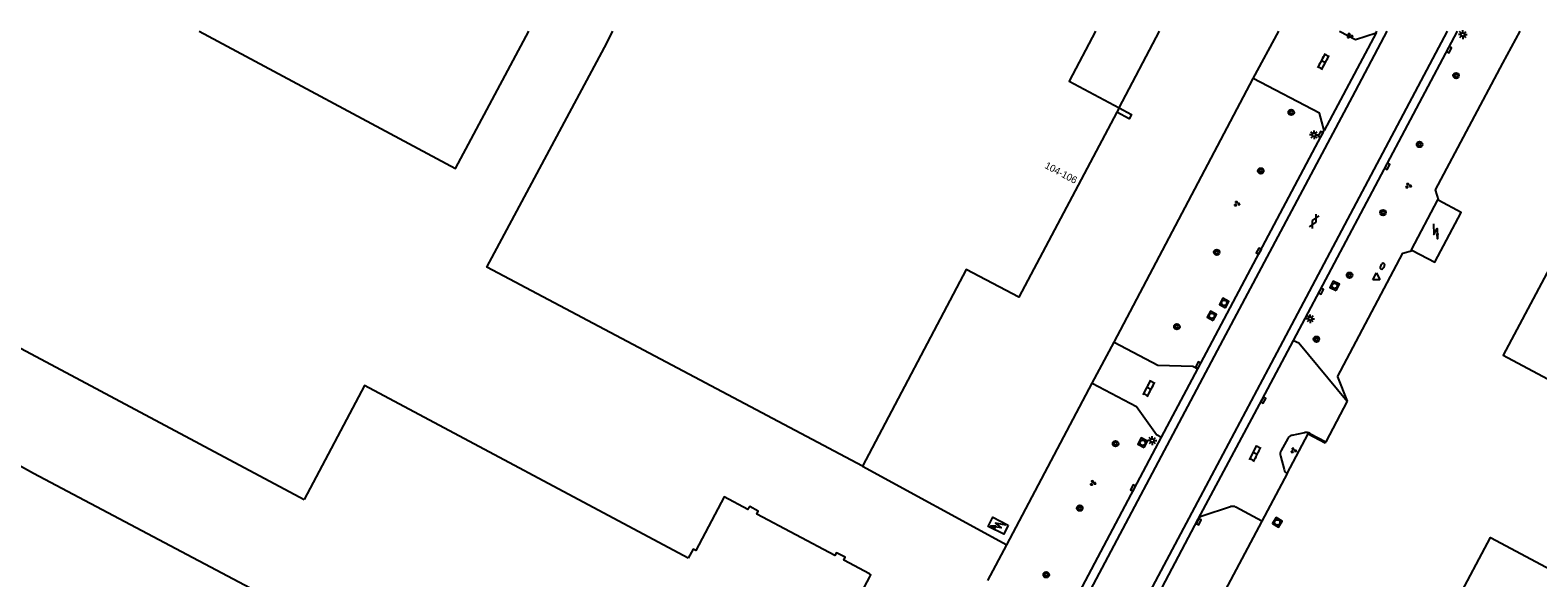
# Model space of a CAD drawing. Extents: x 135999 to 138000, y 396000 to 398501.
# Drawn here: x 136196.7 to 136409.4, y 398422.9 to 398500.2 of the extents above; entities that cross this region are included whole.
import ezdxf

# ---------------------------------------------------------------- set-up
doc = ezdxf.new("R2010")
doc.units = 0
for name, color, linetype in [('gg-afsc-hekwerk', 7, 'Continuous'), ('gg-afsc-muur', 7, 'Continuous'), ('gg-anno-huisnummerreeks BGT', 7, 'Continuous'), ('gg-bbg-bijgebouw', 7, 'Continuous'), ('gg-bbg-gedigitaliseerde bebouwing', 7, 'Continuous'), ('gg-bbg-hoofdgebouw', 7, 'Continuous'), ('gg-bbg-onder overbouw', 7, 'Continuous'), ('gg-bbg-pand overbouw', 7, 'Continuous'), ('gg-bbg-tussenscheiding', 7, 'Continuous'), ('gg-knt-verharding', 7, 'Continuous'), ('gg-knt-verharding nz', 7, 'Continuous'), ('gt-grn-vlakafsluiter', 7, 'Continuous'), ('gt-symb-boom', 7, 'Continuous'), ('gt-symb-brandkraan', 7, 'Continuous'), ('gt-symb-gesloten verharding', 7, 'Continuous'), ('gt-symb-groenvak', 7, 'Continuous'), ('gt-symb-klinker verharding', 7, 'Continuous'), ('gt-symb-kolk', 7, 'Continuous'), ('gt-symb-lichtmast', 7, 'Continuous'), ('gt-symb-rioolschacht', 7, 'Continuous'), ('gt-symb-trafo symbool', 7, 'Continuous'), ('gt-symb-waterafsluiter', 7, 'Continuous')]:
    doc.layers.add(name, color=color, linetype=linetype)

# ---------------------------------------------------------------- blocks, each defined once
blk = doc.blocks.new('gt0-LMAST')
at = {"layer": 'gt-symb-lichtmast'}
for p, q in [((-0.18, 0.17), (-0.45, 0.44)), ((-0.01, 0.25), (-0.01, 0.62)), ((0.17, 0.17), (0.44, 0.44)), ((-0.26, 0), (-0.63, 0)), ((-0.18, -0.18), (-0.45, -0.45)), ((-0.01, -0.25), (-0.01, -0.63)), ((0.44, -0.45), (0.17, -0.18)), ((0.24, 0), (0.62, 0))]:
    blk.add_line(p, q, dxfattribs=at)
blk.add_circle((-0.01, 0), 0.25, dxfattribs=at)
blk = doc.blocks.new('gt0-KOLK')
at = {"layer": 'gt-symb-kolk'}
blk.add_lwpolyline([(0, 0), (0.38, 0), (0.38, 0.4), (-0.38, 0.4), (-0.38, 0), (0, 0)], dxfattribs=at)
blk = doc.blocks.new('gt0-KL1')
at = {"layer": 'gt-symb-klinker verharding'}
for p, q in [((-1.15, 0.3), (1.15, 0.3)), ((-1, -0.3), (-1, 0.3)), ((-0.5, 0.3), (-0.5, 0.45)), ((0, -0.3), (0, 0.3)), ((0.5, 0.3), (0.5, 0.45)), ((1, -0.3), (1, 0.3)), ((-1.15, -0.3), (1.15, -0.3)), ((-0.5, -0.45), (-0.5, -0.3)), ((0.5, -0.45), (0.5, -0.3))]:
    blk.add_line(p, q, dxfattribs=at)
blk = doc.blocks.new('gt0-GRVAK')
at = {"layer": 'gt-symb-groenvak'}
for p, q in [((-0.11, 0.19), (-0.23, 0.24)), ((-0.18, 0.15), (0.09, 0.15)), ((-0.09, 0.21), (-0.16, 0.32)), ((-0.05, 0.21), (-0.05, 0.39)), ((0, 0.21), (0.06, 0.32)), ((0.02, 0.19), (0.13, 0.24)), ((0.26, -0.05), (0.2, 0.06)), ((0.3, -0.05), (0.3, 0.13)), ((0.35, -0.05), (0.41, 0.06)), ((-0.24, -0.23), (-0.36, -0.18)), ((-0.32, -0.26), (-0.05, -0.26)), ((-0.23, -0.21), (-0.29, -0.1)), ((-0.18, -0.2), (-0.18, -0.02)), ((-0.14, -0.21), (-0.07, -0.1)), ((-0.12, -0.23), (0, -0.18)), ((0.24, -0.07), (0.12, -0.02)), ((0.17, -0.11), (0.44, -0.11)), ((0.37, -0.07), (0.49, -0.02))]:
    blk.add_line(p, q, dxfattribs=at)
blk = doc.blocks.new('gt0-BOOM')
at = {"layer": 'gt-symb-boom'}
for radius in [0.4, 0.2]:
    blk.add_circle((0, 0), radius, dxfattribs=at)
blk = doc.blocks.new('gt0-HSP')
at = {"layer": 'gt-symb-trafo symbool'}
for points in [[(0.77, 0.75), (-0.53, 0), (0.47, 0), (-0.83, -0.75)], [(-0.22, -0.24), (-0.83, -0.75), (-0.08, -0.48)]]:
    blk.add_lwpolyline(points, dxfattribs=at)
blk = doc.blocks.new('gt0-RS')
at = {"layer": 'gt-symb-rioolschacht'}
blk.add_lwpolyline([(-0.5, -0.5), (0.5, -0.5), (0.5, 0.5), (-0.5, 0.5)], close=True, dxfattribs=at)
blk.add_circle((0, 0), 0.375, dxfattribs=at)
blk = doc.blocks.new('gt0-WAFSL')
at = {"layer": 'gt-symb-waterafsluiter'}
for p, q in [((-0.5, -0.33), (0, 0.67)), ((0, 0.67), (0.5, -0.33)), ((0.5, -0.33), (-0.5, -0.33))]:
    blk.add_line(p, q, dxfattribs=at)
blk = doc.blocks.new('gt0-BR')
at = {"layer": 'gt-symb-brandkraan'}
for centre, radius, start, end in [((-0.24, 0), 0.206, 107.5669, 252.4331), ((0.6, -2.66), 3, 106.892, 107.5669), ((0, -0.69), 0.938, 73.108, 106.892), ((-0.6, -2.66), 3, 72.4331, 73.108), ((0.24, 0), 0.206, 287.567, 72.4331), ((0.6, 2.66), 3, 252.4331, 253.108), ((0, 0.69), 0.938, 253.108, 286.8921), ((-0.6, 2.66), 3, 286.8921, 287.567)]:
    blk.add_arc(centre, radius, start, end, dxfattribs=at)
blk = doc.blocks.new('gt0-GESVH1')
at = {"layer": 'gt-symb-gesloten verharding'}
for p, q in [((-0.99, -0.26), (0.01, 0.24)), ((0.01, -0.26), (-0.99, 0.24)), ((0.01, 0.24), (1.01, -0.26)), ((1.01, 0.24), (0.01, -0.26))]:
    blk.add_line(p, q, dxfattribs=at)

msp = doc.modelspace()

# ---------------------------------------------------------------- linework, layer by layer
at = {"layer": 'gg-afsc-hekwerk'}
for p, q in [((136369.21, 398493.36), (136372.84, 398500)), ((136349.61, 398456.17), (136369.21, 398493.36)), ((136346.53, 398450.39), (136349.61, 398456.17)), ((136334.48, 398427.6), (136346.53, 398450.39)), ((136381.14, 398451.27), (136382.47, 398447.87)), ((136314.09, 398438.7), (136334.48, 398427.6)), ((136374.02, 398437.64), (136370.44, 398430.92)), ((136370.44, 398430.92), (136320.38, 398336.86)), ((136331.8, 398422.54), (136334.48, 398427.6))]:
    msp.add_line(p, q, dxfattribs=at)
for points in [[(136395.42, 398476.15), (136394.95, 398477.64), (136404.47, 398495.52), (136406.87, 398500)], [(136381.14, 398451.27), (136390.33, 398468.71), (136391.69, 398469.11)], [(136374.02, 398437.64), (136376.99, 398443.24), (136379.38, 398441.97)]]:
    msp.add_lwpolyline(points, dxfattribs=at)
at = {"layer": 'gg-afsc-muur'}
msp.add_lwpolyline([(136350.3, 398489.22), (136352.08, 398488.28), (136351.74, 398487.64), (136349.97, 398488.58)], dxfattribs=at)
at = {"layer": 'gg-bbg-bijgebouw'}
for points in [[(136395.42, 398476.15), (136395.25, 398476.24), (136391.51, 398469.2), (136391.69, 398469.11)], [(136391.69, 398469.11), (136394.84, 398467.43), (136398.58, 398474.47), (136395.42, 398476.15)], [(136334.68, 398430.35), (136334.03, 398429.07), (136331.84, 398430.18), (136332.49, 398431.47), (136334.68, 398430.35)]]:
    msp.add_lwpolyline(points, dxfattribs=at)
at = {"layer": 'gg-bbg-gedigitaliseerde bebouwing'}
msp.add_line((136277.69, 398497.73), (136278.9, 398500), dxfattribs=at)
for points in [[(136220.51, 398500), (136256.67, 398480.66), (136267.02, 398500)], [(136289.51, 398425.7), (136243.86, 398450.05), (136235.31, 398434)]]:
    msp.add_lwpolyline(points, dxfattribs=at)
at = {"layer": 'gg-bbg-hoofdgebouw'}
for p, q in [((136350.3, 398489.22), (136349.97, 398488.58)), ((136177.34, 398464.87), (136235.31, 398434))]:
    msp.add_line(p, q, dxfattribs=at)
for points in [[(136419.92, 398483.29), (136404.51, 398454.31), (136434.44, 398438.36), (136446.94, 398436.45), (136446.23, 398432.08), (136460.48, 398424.5), (136486.05, 398472.58), (136434.56, 398500)], [(136314.09, 398438.7), (136261.12, 398466.72), (136277.69, 398497.73)], [(136349.97, 398488.58), (136336.14, 398462.5), (136328.75, 398466.41), (136314.09, 398438.7)], [(136309.22, 398411.98), (136315.14, 398423.06), (136315.12, 398423.07), (136315.28, 398423.37), (136315.08, 398423.48), (136315.09, 398423.49), (136311.45, 398425.41), (136311.66, 398425.83), (136310.43, 398426.48), (136310.22, 398426.09), (136299.18, 398431.91), (136299.4, 398432.35), (136298.19, 398433.01), (136297.95, 398432.56), (136294.57, 398434.34), (136290.59, 398426.8), (136290.2, 398427), (136289.51, 398425.7)], [(136379.14, 398384.22), (136397.86, 398419.51), (136402.71, 398428.63), (136466.3, 398394.75), (136409.9, 398288.81), (136358.76, 398316.08), (136346.35, 398322.68), (136365.24, 398358.16)]]:
    msp.add_lwpolyline(points, dxfattribs=at)
at = {"layer": 'gg-bbg-onder overbouw'}
msp.add_lwpolyline([(136346.97, 398500), (136343.24, 398492.96), (136350.3, 398489.22)], dxfattribs=at)
at = {"layer": 'gg-bbg-pand overbouw'}
msp.add_line((136350.3, 398489.22), (136356.02, 398500), dxfattribs=at)
at = {"layer": 'gg-bbg-tussenscheiding'}
msp.add_lwpolyline([(136170.67, 398452.34), (136197.13, 398437.71), (136228.51, 398421.11), (136264.81, 398402.6)], dxfattribs=at)
at = {"layer": 'gg-knt-verharding'}
for p, q in [((136374.91, 398456.42), (136398.04, 398500)), ((136386.57, 398499.79), (136379.26, 398486.02)), ((136386.57, 398499.79), (136386.68, 398500)), ((136361.42, 398452.39), (136379.26, 398486.02)), ((136356.31, 398442.77), (136361.42, 398452.39)), ((136344.71, 398420.9), (136356.31, 398442.77)), ((136374.1, 398442.58), (136373.18, 398440.88)), ((136374.74, 398443.03), (136376.49, 398443.41)), ((136377.24, 398443.31), (136379.47, 398442.13)), ((136373.07, 398440.14), (136373.59, 398438.19)), ((136315.79, 398345.02), (136361.48, 398431.19)), ((136366.02, 398432.97), (136362.02, 398431.64)), ((136370.44, 398430.92), (136366.8, 398432.91))]:
    msp.add_line(p, q, dxfattribs=at)
for points in [[(136381.38, 398500), (136383.66, 398498.84), (136386.57, 398499.79)], [(136379.26, 398486.02), (136378.56, 398488.44), (136369.21, 398493.36)], [(136349.61, 398456.17), (136355.77, 398452.9), (136360.71, 398452.77), (136361.42, 398452.39)], [(136361.48, 398431.19), (136370.48, 398448.08), (136374.91, 398456.42)], [(136374.91, 398456.42), (136375.66, 398456.08), (136382.47, 398447.87)], [(136346.53, 398450.39), (136352.74, 398447.09), (136355.6, 398443.14), (136356.31, 398442.77)]]:
    msp.add_lwpolyline(points, dxfattribs=at)
for centre, radius, start, end in [((136374.86, 398442.19), 0.855, 97.8808, 152.8059), ((136376.75, 398442.53), 0.923, 57.9153, 106.7167), ((136373.97, 398440.39), 0.927, 147.4919, 195.1438), ((136374.55, 398438.48), 1, 196.9572, 237.607), ((136362.36, 398430.68), 1.02, 109.3317, 149.5013), ((136366.32, 398431.86), 1.15, 65.4407, 104.6263)]:
    msp.add_arc(centre, radius, start, end, dxfattribs=at)
at = {"layer": 'gg-knt-verharding nz'}
for points in [[(136291.29, 398317.58), (136295.11, 398324.77), (136306.46, 398346.19), (136319.68, 398371.1), (136329.14, 398388.91), (136343.36, 398415.72), (136364.21, 398454.99), (136383.22, 398490.78), (136388.12, 398500)], [(136297.93, 398314.05), (136310.15, 398337.05), (136326.39, 398367.68), (136336.92, 398387.55), (136350.34, 398412.8), (136361.79, 398434.36), (136371.37, 398452.41), (136383.79, 398475.8), (136396.64, 398500)]]:
    msp.add_lwpolyline(points, dxfattribs=at)
at = {"layer": 'gt-grn-vlakafsluiter'}
for p in [(136382.47, 398447.87), (136379.38, 398441.97)]:
    msp.add_line(p, (136379.47, 398442.13), dxfattribs=at)

# ---------------------------------------------------------------- block references
at = {"layer": 'gt-symb-boom'}
for p in [(136397.84, 398493.75), (136374.59, 398488.57), (136392.69, 398484.04), (136370.29, 398480.32), (136387.54, 398474.43), (136364.08, 398468.84), (136382.82, 398465.61), (136358.46, 398458.35), (136378.14, 398456.58), (136349.8, 398441.85), (136344.76, 398432.77), (136340.03, 398423.37)]:
    msp.add_blockref('gt0-BOOM', p, dxfattribs=at)
at = {"layer": 'gt-symb-brandkraan', "rotation": 61.89717643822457}
msp.add_blockref('gt0-BR', (136387.46, 398466.88), dxfattribs=at)
at = {"layer": 'gt-symb-gesloten verharding', "rotation": 62.02527007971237}
msp.add_blockref('gt0-GESVH1', (136377.82, 398473.2), dxfattribs=at)
at = {"layer": 'gt-symb-groenvak'}
for p in [(136382.83, 398499.39), (136391.1, 398478.25), (136366.92, 398475.71), (136374.9, 398440.91), (136346.59, 398436.32)]:
    msp.add_blockref('gt0-GRVAK', p, dxfattribs=at)
at = {"layer": 'gt-symb-klinker verharding'}
for p, rotation in [((136379.14, 398495.71), 62.025270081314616), ((136354.53, 398449.63), 62.025270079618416), ((136369.51, 398440.45), 63.25557979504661)]:
    msp.add_blockref('gt0-KL1', p, dxfattribs=dict(at, rotation=rotation))
at = {"layer": 'gt-symb-kolk'}
for p, rotation in [((136396.69, 398497.51), -118.15334650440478), ((136378.92, 398485.34), 61.97468393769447), ((136387.96, 398481.05), -117.97472992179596), ((136370.2, 398468.92), 62.10272896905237), ((136378.62, 398463.44), -117.84662218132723), ((136361.66, 398452.85), 62.02527007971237), ((136370.48, 398448.08), -118.02531606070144), ((136352.46, 398435.51), 62.02527007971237), ((136361.35, 398430.92), -115.33527699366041)]:
    msp.add_blockref('gt0-KOLK', p, dxfattribs=dict(at, rotation=rotation))
at = {"layer": 'gt-symb-lichtmast'}
for p in [(136398.8, 398499.54), (136377.82, 398485.4), (136377.27, 398459.47), (136354.99, 398442.29)]:
    msp.add_blockref('gt0-LMAST', p, dxfattribs=at)
at = {"layer": 'gt-symb-rioolschacht'}
for p, rotation in [((136380.71, 398464.11), 62.61502942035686), ((136365.13, 398461.7), 61.974683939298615), ((136363.39, 398459.88), 62.2307873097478), ((136353.62, 398441.98), 62.10272896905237), ((136372.62, 398430.76), -121.25848530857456)]:
    msp.add_blockref('gt0-RS', p, dxfattribs=dict(at, rotation=rotation))
at = {"layer": 'gt-symb-trafo symbool'}
for p, rotation in [((136394.96, 398471.8), 62.02527007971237), ((136333.29, 398430.29), -39.72486253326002)]:
    msp.add_blockref('gt0-HSP', p, dxfattribs=dict(at, rotation=rotation))
at = {"layer": 'gt-symb-waterafsluiter'}
msp.add_blockref('gt0-WAFSL', (136386.61, 398465.29), dxfattribs=at)

# ---------------------------------------------------------------- texts
at = {"layer": 'gg-anno-huisnummerreeks BGT'}
msp.add_text('104-106', height=1, rotation=332, dxfattribs=at).set_placement((136339.72, 398480.77))

doc.saveas('drawing.dxf')
